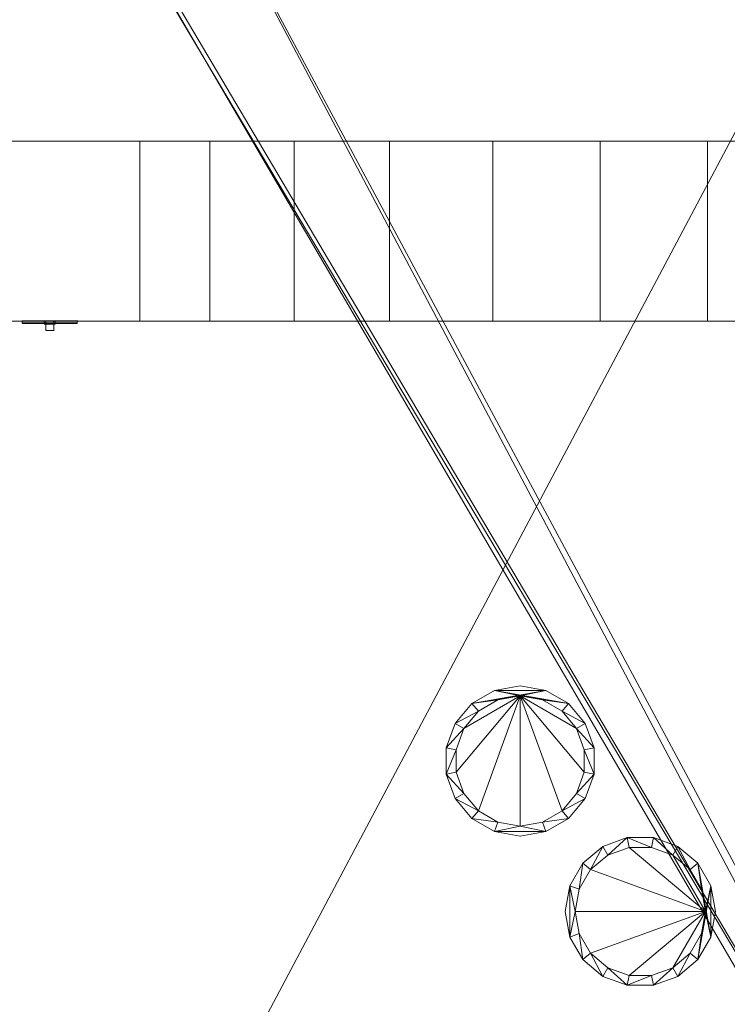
# Model space of a CAD drawing. Header units: inches. Extents: x -263 to 528, y -1 to 602.
# Tile 564 of 656: x 256 to 291, y 45 to 95. Entities that reach past the tile are written whole.
import ezdxf

# ---------------------------------------------------------------- set-up
doc = ezdxf.new("R2010")
doc.units = ezdxf.units.IN
doc.header["$MEASUREMENT"] = 0
for name, color, linetype in [('New_Twindo - Lighting', 7, 'Continuous'), ('Twindo - Electrical', 7, 'Continuous'), ('Twindo - Slabs', 7, 'Continuous'), ('Twindo - Walls', 7, 'Continuous')]:
    doc.layers.add(name, color=color, linetype=linetype)
doc.layers.add('New_Twindo - Lighting_Pen_No__10', color=1, linetype='Continuous', lineweight=18)

# ---------------------------------------------------------------- blocks, each defined once
blk = doc.blocks.new('Slab_D0BD3B49-249D-4DA8-80D4-D821BCE50D6B', base_point=(-249.5, 387))
at = {"layer": 'Twindo - Slabs', "lineweight": 0}
mesh = blk.add_polyface(dxfattribs=at)
corners = [(-192, 387), (-249.5, 387), (-249.5, 387, -6), (-192, 387, -6), (-89.75, 579.5), (-249.5, 579.5), (-192, 134.5), (-132, 134.5), (-132, 124.5), (10, 124.5), (10, 13.75), (161.5, 13.75), (161.5, 6.5), (252, 6.5), (252, 14), (415.5, 14), (415.5, 322.5), (222.5, 322.5), (222.5, 357.5), (-4, 357.5), (-4, 413), (101.5, 413), (101.5, 553.5), (-89.75, 553.5), (-249.5, 579.5, -6), (-192, 134.5, -6), (-89.75, 579.5, -6), (-89.75, 553.5, -6), (101.5, 553.5, -6), (101.5, 413, -6), (-4, 413, -6), (-4, 357.5, -6), (222.5, 357.5, -6), (222.5, 322.5, -6), (415.5, 322.5, -6), (415.5, 14, -6), (252, 14, -6), (252, 6.5, -6), (161.5, 6.5, -6), (161.5, 13.75, -6), (10, 13.75, -6), (10, 124.5, -6), (-132, 124.5, -6), (-132, 134.5, -6)]
mesh.append_faces([[corners[k] for k in face] for face in [(0, 1, 2, 3), (1, 5, 24, 2), (6, 0, 3, 25), (5, 4, 26, 24), (7, 6, 25, 43), (8, 7, 43, 42), (9, 8, 42, 41), (10, 9, 41, 40), (11, 10, 40, 39), (12, 11, 39, 38), (13, 12, 38, 37), (14, 13, 37, 36), (15, 14, 36, 35), (16, 15, 35, 34), (17, 16, 34, 33), (18, 17, 33, 32), (19, 18, 32, 31), (20, 19, 31, 30), (21, 20, 30, 29), (22, 21, 29, 28), (23, 22, 28, 27), (4, 23, 27, 26)]], dxfattribs={"color": 254})
mesh.append_faces([[corners[k] for k in face] for face in [(22, 20, 21), (16, 14, 15)]], dxfattribs={"vtx0": -1, "color": 254})
mesh.append_faces([[corners[k] for k in face] for face in [(28, 30, 27), (34, 36, 33)]], dxfattribs={"vtx0": -1, "vtx1": -1, "color": 254})
mesh.append_faces([[corners[k] for k in face] for face in [(4, 0, 7), (19, 23, 8), (19, 9, 11), (43, 3, 26), (42, 27, 31), (39, 41, 31)]], dxfattribs={"vtx0": -1, "vtx1": -1, "vtx2": -1, "color": 254})
mesh.append_faces([[corners[k] for k in face] for face in [(23, 7, 8), (19, 8, 9), (17, 11, 12), (17, 12, 13), (17, 13, 14), (3, 24, 26), (43, 26, 27), (39, 31, 32), (39, 32, 33)]], dxfattribs={"vtx0": -1, "vtx2": -1, "color": 254})
mesh.append_faces([[corners[k] for k in face] for face in [(29, 30, 28), (35, 36, 34)]], dxfattribs={"vtx1": -1, "color": 254})
mesh.append_faces([[corners[k] for k in face] for face in [(4, 5, 0), (23, 4, 7), (19, 20, 23), (22, 23, 20), (18, 19, 11), (17, 18, 11), (16, 17, 14), (42, 43, 27), (30, 31, 27), (41, 42, 31), (38, 39, 33), (37, 38, 33), (36, 37, 33)]], dxfattribs={"vtx1": -1, "vtx2": -1, "color": 254})
mesh.append_faces([[corners[k] for k in face] for face in [(5, 1, 0), (0, 6, 7), (9, 10, 11), (3, 2, 24), (43, 25, 3), (39, 40, 41)]], dxfattribs={"vtx2": -1, "color": 254})
blk = doc.blocks.new('Slab_C16FED3F-F51D-4887-95C2-45D370958F54', base_point=(-255.75, 595))
at = {"layer": 'Twindo - Slabs', "lineweight": 0}
mesh = blk.add_polyface(dxfattribs=at)
corners = [(95.5, 568, 128), (95.5, 570, 128), (-75.75, 570, 128), (-75.75, 595, 128), (-255.75, 595, 128), (-255.75, 379, 128), (-198, 379, 128), (-198, 134.5, 128), (-136, 134.5, 128), (-136, 110.5, 128), (6.5, 110.5, 128), (6.5, 6.5, 128), (315.5, 6.5, 128), (315.5, 8, 128), (378.5, 8, 128), (378.5, 6.5, 128), (523, 6.5, 128), (523, 132.25, 128), (421.5, 132.25, 128), (421.5, 333, 128), (239, 333, 128), (239, 391.501, 128), (240, 391.501, 128), (240, 457, 128), (237, 457, 128), (237, 568, 128), (201, 127.5, 128), (201, 128.125, 128), (244.5, 128.125, 128), (244.5, 127.5, 128), (244.5, 15, 128), (161.5, 15, 128), (161.5, 146.5, 128), (200.935, 146.5, 128), (200.997, 146.5, 128), (200.997, 128.5, 128), (95.5, 568, 101), (95.5, 570, 101), (-75.75, 570, 101), (-75.75, 595, 101), (-255.75, 595, 101), (-255.75, 379, 101), (-198, 379, 101), (-198, 134.5, 101), (-136, 134.5, 101), (-136, 110.5, 101), (6.5, 110.5, 101), (6.5, 6.5, 101), (315.5, 6.5, 101), (315.5, 8, 101), (378.5, 8, 101), (378.5, 6.5, 101), (523, 6.5, 101), (523, 132.25, 101), (421.5, 132.25, 101), (421.5, 333, 101), (239, 333, 101), (239, 391.501, 101), (240, 391.501, 101), (240, 457, 101), (237, 457, 101), (237, 568, 101), (201, 127.5, 120), (201, 128, 120), (201, 128.125, 120), (244.5, 128.125, 120), (244.5, 128, 120), (244.5, 127.5, 120), (244.5, 127.5, 101), (244.5, 15, 101), (161.5, 15, 101), (161.5, 146.5, 101), (200.935, 146.5, 101), (200.997, 146.5, 101), (200.997, 128.5, 114.5), (201, 127.5, 101)]
mesh.append_faces([[corners[k] for k in face] for face in [(36, 37, 1, 0), (37, 38, 2, 1), (38, 39, 3, 2), (39, 40, 4, 3), (40, 41, 5, 4), (41, 42, 6, 5), (42, 43, 7, 6), (43, 44, 8, 7), (44, 45, 9, 8), (45, 46, 10, 9), (46, 47, 11, 10), (47, 48, 12, 11), (48, 49, 13, 12), (49, 50, 14, 13), (50, 51, 15, 14), (51, 52, 16, 15), (52, 53, 17, 16), (53, 54, 18, 17), (54, 55, 19, 18), (55, 56, 20, 19), (56, 57, 21, 20), (57, 58, 22, 21), (58, 59, 23, 22), (59, 60, 24, 23), (60, 61, 25, 24), (61, 36, 0, 25), (28, 27, 64, 65), (69, 70, 31, 30), (70, 71, 32, 31), (33, 32, 71, 72), (33, 72, 73, 34), (34, 73, 74, 35), (62, 67, 66, 63), (65, 64, 63, 66), (67, 62, 75, 68), (72, 74, 73)]], dxfattribs={"color": 254})
mesh.append_faces([[corners[k] for k in face] for face in [(23, 21, 22), (27, 63, 64), (29, 66, 67), (29, 69, 30), (75, 74, 72), (52, 54, 53)]], dxfattribs={"vtx0": -1, "color": 254})
mesh.append_faces([[corners[k] for k in face] for face in [(16, 18, 15), (59, 57, 60)]], dxfattribs={"vtx0": -1, "vtx1": -1, "color": 254})
mesh.append_faces([[corners[k] for k in face] for face in [(3, 6, 8), (31, 0, 11), (0, 32, 34), (24, 34, 27), (20, 24, 27), (28, 30, 12), (20, 28, 13), (75, 26, 74), (44, 42, 39), (47, 36, 70), (75, 60, 56), (49, 68, 56)]], dxfattribs={"vtx0": -1, "vtx1": -1, "vtx2": -1, "color": 254})
mesh.append_faces([[corners[k] for k in face] for face in [(2, 8, 9), (2, 9, 10), (0, 10, 11), (20, 27, 28), (30, 11, 12), (28, 12, 13), (20, 13, 14), (18, 14, 15), (42, 40, 39), (44, 39, 38), (46, 38, 37), (46, 37, 36), (72, 36, 61), (75, 61, 60), (47, 70, 69), (49, 69, 68), (50, 56, 55), (50, 55, 54)]], dxfattribs={"vtx0": -1, "vtx2": -1, "color": 254})
mesh.append_faces([[corners[k] for k in face] for face in [(17, 18, 16), (58, 57, 59)]], dxfattribs={"vtx1": -1, "color": 254})
mesh.append_faces([[corners[k] for k in face] for face in [(3, 4, 6), (2, 3, 8), (1, 2, 10), (0, 1, 10), (31, 32, 0), (25, 0, 34), (24, 25, 34), (20, 21, 24), (23, 24, 21), (30, 31, 11), (19, 20, 14), (18, 19, 14), (45, 44, 38), (46, 45, 38), (47, 46, 36), (71, 70, 36), (72, 71, 36), (75, 72, 61), (57, 56, 60), (68, 75, 56), (48, 47, 69), (49, 48, 69), (50, 49, 56), (51, 50, 54), (52, 51, 54)]], dxfattribs={"vtx1": -1, "vtx2": -1, "color": 254})
mesh.append_faces([[corners[k] for k in face] for face in [(4, 5, 6), (6, 7, 8), (26, 35, 74), (42, 41, 40), (44, 43, 42)]], dxfattribs={"vtx2": -1, "color": 254})
mesh.append_faces([[corners[k] for k in face] for face in [(27, 26, 62, 63), (29, 28, 65, 66), (29, 67, 68, 69)]], dxfattribs={"vtx3": -1, "color": 254})
blk = doc.blocks.new('Wall_E178CBB0-9265-468C-8EF9-B6E53CAB9FBE', base_point=(244.5, 88.5))
at = {"layer": 'Twindo - Walls', "lineweight": 0}
mesh = blk.add_polyface(dxfattribs=at)
corners = [(262, 88.5, 222), (262, 88.5, 128), (244.5, 88.5, 128), (244.5, 88.5, 248), (315.5, 88.5, 248), (315.5, 88.5, 128), (308, 88.5, 128), (308, 88.5, 222), (304.509, 88.5, 226.101), (300.299, 88.5, 229.459), (295.524, 88.5, 231.95), (290.361, 88.5, 233.483), (285, 88.5, 234), (279.639, 88.5, 233.483), (274.476, 88.5, 231.95), (269.701, 88.5, 229.459), (265.491, 88.5, 226.101), (262, 79.5, 222), (262, 79.5, 128), (244.5, 79.5, 128), (244.5, 79.5, 248), (315.5, 79.5, 248), (315.5, 79.5, 128), (308, 79.5, 128), (308, 79.5, 222), (304.509, 79.5, 226.101), (300.299, 79.5, 229.459), (295.524, 79.5, 231.95), (290.361, 79.5, 233.483), (285, 79.5, 234), (279.639, 79.5, 233.483), (274.476, 79.5, 231.95), (269.701, 79.5, 229.459), (265.491, 79.5, 226.101)]
mesh.append_faces([[corners[k] for k in face] for face in [(1, 0, 17, 18), (1, 18, 19, 2), (2, 19, 20, 3), (3, 20, 21, 4), (21, 22, 5, 4), (23, 6, 5, 22), (7, 6, 23, 24), (8, 7, 24, 25), (9, 8, 25, 26), (10, 9, 26, 27), (11, 10, 27, 28), (12, 11, 28, 29), (13, 12, 29, 30), (14, 13, 30, 31), (15, 14, 31, 32), (16, 15, 32, 33), (0, 16, 33, 17)]], dxfattribs={"color": 254})
mesh.append_faces([[corners[k] for k in face] for face in [(2, 0, 1), (22, 24, 23)]], dxfattribs={"vtx0": -1, "color": 254})
mesh.append_faces([[corners[k] for k in face] for face in [(5, 7, 4), (19, 17, 20)]], dxfattribs={"vtx0": -1, "vtx1": -1, "color": 254})
mesh.append_faces([[corners[k] for k in face] for face in [(12, 3, 4), (3, 12, 13), (3, 13, 14), (3, 14, 15), (3, 15, 16), (3, 16, 0), (29, 21, 20), (21, 29, 28), (21, 28, 27), (21, 27, 26), (21, 26, 25), (21, 25, 24)]], dxfattribs={"vtx0": -1, "vtx2": -1, "color": 254})
mesh.append_faces([[corners[k] for k in face] for face in [(6, 7, 5), (18, 17, 19)]], dxfattribs={"vtx1": -1, "color": 254})
mesh.append_faces([[corners[k] for k in face] for face in [(11, 12, 4), (10, 11, 4), (9, 10, 4), (8, 9, 4), (7, 8, 4), (2, 3, 0), (30, 29, 20), (31, 30, 20), (32, 31, 20), (33, 32, 20), (17, 33, 20), (22, 21, 24)]], dxfattribs={"vtx1": -1, "vtx2": -1, "color": 254})
blk = doc.blocks.new('Slab_A3746481-2909-4108-A365-6002FE2AB3C6', base_point=(95.5, 568))
at = {"layer": 'Twindo - Slabs', "lineweight": 0}
mesh = blk.add_polyface(dxfattribs=at)
corners = [(95.5, 568, 254), (95.5, 568, 248), (95.5, 395.501, 248), (95.5, 395.501, 254), (237, 568, 254), (237, 568, 248), (237, 457, 248), (240, 457, 248), (240, 391.501, 248), (239, 391.501, 248), (239, 192.5, 248), (421.5, 192.5, 248), (421.5, 132.25, 248), (523, 132.25, 248), (523, 6.5, 248), (378.5, 6.5, 248), (378.5, 8, 248), (315.5, 8, 248), (315.5, 6.5, 248), (150.5, 6.5, 248), (150.5, 197, 248), (155, 197, 248), (155, 397.501, 248), (113, 397.501, 248), (113, 395.501, 248), (201, 383.001, 248), (170, 383.001, 248), (170, 205.5, 248), (201, 205.5, 248), (378.6, 174.5, 248), (261.6, 174.5, 248), (261.6, 108.5, 248), (342.106, 108.5, 248), (378.6, 144.994, 248), (113, 395.501, 254), (113, 397.501, 254), (155, 397.501, 254), (155, 197, 254), (150.5, 197, 254), (150.5, 6.5, 254), (315.5, 6.5, 254), (315.5, 8, 254), (378.5, 8, 254), (378.5, 6.5, 254), (523, 6.5, 254), (523, 132.25, 254), (421.5, 132.25, 254), (421.5, 192.5, 254), (239, 192.5, 254), (239, 391.501, 254), (240, 391.501, 254), (240, 457, 254), (237, 457, 254), (170, 205.5, 254), (170, 383.001, 254), (201, 383.001, 254), (201, 205.5, 254), (261.6, 108.5, 254), (261.6, 174.5, 254), (378.6, 174.5, 254), (378.6, 144.994, 254), (342.106, 108.5, 254)]
mesh.append_faces([[corners[k] for k in face] for face in [(0, 1, 2, 3), (4, 5, 1, 0), (3, 2, 24, 34), (52, 6, 5, 4), (51, 7, 6, 52), (50, 8, 7, 51), (49, 9, 8, 50), (48, 10, 9, 49), (47, 11, 10, 48), (46, 12, 11, 47), (45, 13, 12, 46), (44, 14, 13, 45), (43, 15, 14, 44), (42, 16, 15, 43), (41, 17, 16, 42), (40, 18, 17, 41), (39, 19, 18, 40), (38, 20, 19, 39), (37, 21, 20, 38), (36, 22, 21, 37), (35, 23, 22, 36), (34, 24, 23, 35), (54, 26, 25, 55), (53, 27, 26, 54), (56, 28, 27, 53), (55, 25, 28, 56), (58, 30, 29, 59), (57, 31, 30, 58), (61, 32, 31, 57), (60, 33, 32, 61), (59, 29, 33, 60)]], dxfattribs={"color": 254})
mesh.append_faces([[corners[k] for k in face] for face in [(14, 12, 13), (51, 49, 50)]], dxfattribs={"vtx0": -1, "color": 254})
mesh.append_faces([[corners[k] for k in face] for face in [(7, 9, 6), (44, 46, 43)]], dxfattribs={"vtx0": -1, "vtx1": -1, "color": 254})
mesh.append_faces([[corners[k] for k in face] for face in [(19, 21, 27), (26, 22, 1), (28, 6, 10), (19, 28, 10), (19, 10, 31), (15, 33, 12), (0, 36, 54), (53, 37, 39), (48, 52, 56), (48, 56, 39), (57, 48, 39), (46, 60, 43)]], dxfattribs={"vtx0": -1, "vtx1": -1, "vtx2": -1, "color": 254})
mesh.append_faces([[corners[k] for k in face] for face in [(23, 2, 1), (26, 21, 22), (19, 27, 28), (25, 1, 5), (28, 5, 6), (17, 31, 32), (16, 32, 33), (29, 10, 11), (33, 11, 12), (0, 34, 35), (0, 35, 36), (53, 36, 37), (0, 54, 55), (52, 55, 56), (57, 39, 40), (57, 40, 41), (61, 41, 42), (48, 58, 59), (60, 42, 43), (46, 59, 60)]], dxfattribs={"vtx0": -1, "vtx2": -1, "color": 254})
mesh.append_faces([[corners[k] for k in face] for face in [(8, 9, 7), (45, 46, 44)]], dxfattribs={"vtx1": -1, "color": 254})
mesh.append_faces([[corners[k] for k in face] for face in [(22, 23, 1), (26, 27, 21), (25, 26, 1), (28, 25, 5), (9, 10, 6), (30, 31, 10), (18, 19, 31), (17, 18, 31), (16, 17, 32), (15, 16, 33), (29, 30, 10), (33, 29, 11), (14, 15, 12), (53, 54, 36), (56, 53, 39), (4, 0, 55), (52, 4, 55), (48, 49, 52), (51, 52, 49), (57, 58, 48), (61, 57, 41), (60, 61, 42), (47, 48, 59), (46, 47, 59)]], dxfattribs={"vtx1": -1, "vtx2": -1, "color": 254})
mesh.append_faces([[corners[k] for k in face] for face in [(23, 24, 2), (19, 20, 21), (0, 3, 34), (37, 38, 39)]], dxfattribs={"vtx2": -1, "color": 254})
blk = doc.blocks.new('Object_8092FA4E-132A-4B67-A4AA-1FC8E85D5978')
at = {"layer": 'Twindo - Electrical', "lineweight": 0}
mesh = blk.add_polyface(dxfattribs=at)
corners = [(258.844, 79.396, 176.328), (256.157, 79.391, 176.328), (256.157, 79.391, 171.672), (258.844, 79.396, 171.672), (257.776, 79.394, 173.331), (257.225, 79.393, 173.331), (257.225, 79.393, 174.669), (257.776, 79.394, 174.669), (258.853, 79.397, 171.663), (258.853, 79.397, 176.337), (256.148, 79.392, 171.663), (256.148, 79.392, 176.337), (257.776, 79.532, 173.331), (257.776, 79.532, 174.669), (257.224, 79.531, 174.669), (257.224, 79.531, 173.331), (258.868, 79.406, 171.648), (258.868, 79.406, 176.352), (256.132, 79.401, 171.648), (256.132, 79.401, 176.352), (258.878, 79.534, 176.362), (258.878, 79.534, 171.638), (256.122, 79.528, 171.638), (256.122, 79.528, 176.362), (258.877, 79.422, 171.639), (258.877, 79.422, 176.361), (256.123, 79.416, 171.639), (256.123, 79.416, 176.361), (256.122, 79.425, 176.362), (258.878, 79.431, 176.362), (256.122, 79.425, 171.638), (258.878, 79.431, 171.638)]
mesh.append_faces([[corners[k] for k in face] for face in [(8, 9, 0, 3), (10, 8, 3, 2), (11, 10, 2, 1), (9, 11, 1, 0), (12, 4, 7, 13), (13, 7, 6, 14), (14, 6, 5, 15), (15, 5, 4, 12), (16, 17, 9, 8), (18, 16, 8, 10), (19, 18, 10, 11), (17, 19, 11, 9), (24, 25, 17, 16), (26, 24, 16, 18), (27, 26, 18, 19), (25, 27, 19, 17), (20, 23, 28, 29), (23, 22, 30, 28), (22, 21, 31, 30), (21, 20, 29, 31), (31, 29, 25, 24), (30, 31, 24, 26), (28, 30, 26, 27), (29, 28, 27, 25)]], dxfattribs={"color": 7})
mesh.append_faces([[corners[k] for k in face] for face in [(3, 4, 2), (2, 5, 1), (22, 15, 21), (21, 12, 20)]], dxfattribs={"vtx0": -1, "vtx1": -1, "color": 7})
mesh.append_faces([[corners[k] for k in face] for face in [(6, 0, 1), (0, 7, 4), (2, 4, 5), (13, 23, 20), (23, 14, 15), (21, 15, 12)]], dxfattribs={"vtx0": -1, "vtx2": -1, "color": 7})
mesh.append_faces([[corners[k] for k in face] for face in [(6, 7, 0), (5, 6, 1), (3, 0, 4), (13, 14, 23), (12, 13, 20), (22, 23, 15)]], dxfattribs={"vtx1": -1, "vtx2": -1, "color": 7})
mesh = blk.add_polyface(dxfattribs=at)
corners = [(257.697, 79.532, 173.409), (257.303, 79.531, 173.409), (257.303, 79.531, 174.591), (257.697, 79.532, 174.591), (257.303, 79.427, 174.591), (257.697, 79.428, 174.591), (257.303, 79.427, 174.472), (257.697, 79.428, 174.472), (257.304, 79.034, 174.472), (257.698, 79.035, 174.472), (257.304, 79.034, 174.157), (257.698, 79.035, 174.157), (257.303, 79.427, 174.157), (257.697, 79.428, 174.157), (257.303, 79.427, 173.409), (257.697, 79.428, 173.409), (257.776, 79.532, 173.331), (257.776, 79.355, 173.331), (257.225, 79.354, 173.331), (257.224, 79.531, 173.331), (257.225, 79.354, 174.669), (257.224, 79.531, 174.669), (257.776, 79.355, 174.669), (257.776, 79.532, 174.669), (257.697, 79.532, 173.409), (257.697, 79.354, 173.409), (257.697, 79.354, 174.591), (257.697, 79.532, 174.591), (257.304, 79.354, 174.591), (257.303, 79.531, 174.591), (257.304, 79.354, 173.409), (257.303, 79.531, 173.409)]
mesh.append_faces([[corners[k] for k in face] for face in [(0, 1, 2, 3), (3, 2, 4, 5), (5, 4, 6, 7), (7, 6, 8, 9), (9, 8, 10, 11), (11, 10, 12, 13), (13, 12, 14, 15), (15, 14, 1, 0), (16, 17, 18, 19), (19, 18, 20, 21), (21, 20, 22, 23), (23, 22, 17, 16), (24, 25, 26, 27), (27, 26, 28, 29), (29, 28, 30, 31), (31, 30, 25, 24)]], dxfattribs={"color": 7})
mesh.append_faces([[corners[k] for k in face] for face in [(0, 13, 15)]], dxfattribs={"vtx0": -1, "color": 7})
mesh.append_faces([[corners[k] for k in face] for face in [(1, 12, 2), (19, 31, 16), (16, 24, 23), (17, 25, 18), (18, 30, 20)]], dxfattribs={"vtx0": -1, "vtx1": -1, "color": 7})
mesh.append_faces([[corners[k] for k in face] for face in [(3, 7, 13), (12, 6, 2)]], dxfattribs={"vtx0": -1, "vtx1": -1, "vtx2": -1, "color": 7})
mesh.append_faces([[corners[k] for k in face] for face in [(7, 11, 13), (27, 21, 23), (21, 29, 31), (16, 31, 24), (28, 22, 20), (22, 26, 25), (18, 25, 30)]], dxfattribs={"vtx0": -1, "vtx2": -1, "color": 7})
mesh.append_faces([[corners[k] for k in face] for face in [(14, 12, 1)]], dxfattribs={"vtx1": -1, "color": 7})
mesh.append_faces([[corners[k] for k in face] for face in [(0, 3, 13), (12, 10, 6), (27, 29, 21), (24, 27, 23), (19, 21, 31), (28, 26, 22), (30, 28, 20), (17, 22, 25)]], dxfattribs={"vtx1": -1, "vtx2": -1, "color": 7})
mesh.append_faces([[corners[k] for k in face] for face in [(3, 5, 7), (7, 9, 11), (6, 4, 2), (10, 8, 6)]], dxfattribs={"vtx2": -1, "color": 7})
blk = doc.blocks.new('Lamp_58E614F1-6503-4FF4-8973-E97C4374DB20')
at = {"layer": 'New_Twindo - Lighting', "lineweight": 0}
mesh = blk.add_polyface(dxfattribs=at)
corners = [(280.999, 61.27, 247.5), (279.717, 61.044, 247.5), (279.717, 61.044, 248), (280.999, 61.27, 248), (278.589, 60.393, 247.5), (278.589, 60.393, 248), (277.752, 59.395, 247.5), (277.752, 59.395, 248), (277.306, 58.171, 247.5), (277.306, 58.171, 248), (277.306, 56.869, 247.5), (277.306, 56.869, 248), (277.752, 55.645, 247.5), (277.752, 55.645, 248), (278.589, 54.648, 247.5), (278.589, 54.648, 248), (279.717, 53.996, 247.5), (279.717, 53.996, 248), (280.999, 53.77, 247.5), (280.999, 53.77, 248), (282.282, 53.996, 247.5), (282.282, 53.996, 248), (283.41, 54.648, 247.5), (283.41, 54.648, 248), (284.247, 55.645, 247.5), (284.247, 55.645, 248), (284.692, 56.869, 247.5), (284.692, 56.869, 248), (284.692, 58.171, 247.5), (284.692, 58.171, 248), (284.247, 59.395, 247.5), (284.247, 59.395, 248), (283.41, 60.393, 247.5), (283.41, 60.393, 248), (282.282, 61.044, 247.5), (282.282, 61.044, 248), (280.999, 60.77, 247.5), (282.111, 60.574, 247.5), (282.111, 60.574, 248), (280.999, 60.77, 248), (283.088, 60.01, 247.5), (283.088, 60.01, 248), (283.814, 59.145, 247.5), (283.814, 59.145, 248), (284.2, 58.085, 247.5), (284.2, 58.085, 248), (284.2, 56.956, 247.5), (284.2, 56.956, 248), (283.814, 55.895, 247.5), (283.814, 55.895, 248), (283.088, 55.031, 247.5), (283.088, 55.031, 248), (282.111, 54.466, 247.5), (282.111, 54.466, 248), (280.999, 54.27, 247.5), (280.999, 54.27, 248), (279.888, 54.466, 247.5), (279.888, 54.466, 248), (278.91, 55.031, 247.5), (278.91, 55.031, 248), (278.185, 55.895, 247.5), (278.185, 55.895, 248), (277.798, 56.956, 247.5), (277.798, 56.956, 248), (277.798, 58.085, 247.5), (277.798, 58.085, 248), (278.185, 59.145, 247.5), (278.185, 59.145, 248), (278.91, 60.01, 247.5), (278.91, 60.01, 248), (279.888, 60.574, 247.5), (279.888, 60.574, 248)]
mesh.append_faces([[corners[k] for k in face] for face in [(0, 1, 2, 3), (1, 4, 5, 2), (4, 6, 7, 5), (6, 8, 9, 7), (8, 10, 11, 9), (10, 12, 13, 11), (12, 14, 15, 13), (14, 16, 17, 15), (16, 18, 19, 17), (18, 20, 21, 19), (20, 22, 23, 21), (22, 24, 25, 23), (24, 26, 27, 25), (26, 28, 29, 27), (28, 30, 31, 29), (30, 32, 33, 31), (32, 34, 35, 33), (34, 0, 3, 35), (36, 37, 38, 39), (37, 40, 41, 38), (40, 42, 43, 41), (42, 44, 45, 43), (44, 46, 47, 45), (46, 48, 49, 47), (48, 50, 51, 49), (50, 52, 53, 51), (52, 54, 55, 53), (54, 56, 57, 55), (56, 58, 59, 57), (58, 60, 61, 59), (60, 62, 63, 61), (62, 64, 65, 63), (64, 66, 67, 65), (66, 68, 69, 67), (68, 70, 71, 69), (70, 36, 39, 71)]], dxfattribs={"color": 9})
mesh.append_faces([[corners[k] for k in face] for face in [(20, 16, 54), (34, 36, 4), (17, 21, 55), (2, 39, 33)]], dxfattribs={"vtx0": -1, "vtx1": -1, "vtx2": -1, "color": 9})
mesh.append_faces([[corners[k] for k in face] for face in [(20, 54, 52), (56, 16, 14), (22, 52, 50), (58, 14, 12), (24, 50, 48), (60, 12, 10), (26, 48, 46), (26, 46, 44), (64, 10, 8), (28, 44, 42), (66, 8, 6), (30, 42, 40), (68, 6, 4), (32, 40, 37), (32, 37, 36), (34, 4, 1), (17, 55, 57), (53, 21, 23), (15, 57, 59), (51, 23, 25), (13, 59, 61), (49, 25, 27), (11, 61, 63), (11, 63, 65), (45, 27, 29), (9, 65, 67), (43, 29, 31), (7, 67, 69), (41, 31, 33), (5, 69, 71), (5, 71, 39), (2, 33, 35)]], dxfattribs={"vtx0": -1, "vtx2": -1, "color": 9})
mesh.append_faces([[corners[k] for k in face] for face in [(0, 34, 1), (3, 2, 35)]], dxfattribs={"vtx1": -1, "color": 9})
mesh.append_faces([[corners[k] for k in face] for face in [(56, 54, 16), (22, 20, 52), (58, 56, 14), (24, 22, 50), (60, 58, 12), (26, 24, 48), (62, 60, 10), (64, 62, 10), (28, 26, 44), (66, 64, 8), (30, 28, 42), (68, 66, 6), (32, 30, 40), (70, 68, 4), (36, 70, 4), (34, 32, 36), (53, 55, 21), (15, 17, 57), (51, 53, 23), (13, 15, 59), (49, 51, 25), (11, 13, 61), (47, 49, 27), (45, 47, 27), (9, 11, 65), (43, 45, 29), (7, 9, 67), (41, 43, 31), (5, 7, 69), (38, 41, 33), (39, 38, 33), (2, 5, 39)]], dxfattribs={"vtx1": -1, "vtx2": -1, "color": 9})
mesh.append_faces([[corners[k] for k in face] for face in [(20, 18, 16), (17, 19, 21)]], dxfattribs={"vtx2": -1, "color": 9})
mesh = blk.add_polyface(dxfattribs=at)
corners = [(280.999, 60.77, 247.554), (282.111, 60.574, 247.554), (283.088, 60.01, 247.554), (283.814, 59.145, 247.554), (284.2, 58.085, 247.554), (284.2, 56.956, 247.554), (283.814, 55.895, 247.554), (283.088, 55.031, 247.554), (282.111, 54.466, 247.554), (280.999, 54.27, 247.554), (279.888, 54.466, 247.554), (278.91, 55.031, 247.554), (278.185, 55.895, 247.554), (277.798, 56.956, 247.554), (277.798, 58.085, 247.554), (278.185, 59.145, 247.554), (278.91, 60.01, 247.554), (279.888, 60.574, 247.554)]
mesh.append_faces([[corners[k] for k in face] for face in [(0, 15, 16, 17)]], dxfattribs={"vtx0": -1, "color": 7})
mesh.append_faces([[corners[k] for k in face] for face in [(0, 3, 4, 5), (0, 5, 6, 7), (0, 7, 8, 9), (0, 9, 10, 11), (0, 11, 12, 13), (0, 13, 14, 15)]], dxfattribs={"vtx0": -1, "vtx3": -1, "color": 7})
mesh.append_faces([[corners[k] for k in face] for face in [(0, 1, 2, 3)]], dxfattribs={"vtx3": -1, "color": 7})
blk = doc.blocks.new('Lamp_58D1C068-BE67-4AE0-A5F4-DE846093DA8C')
at = {"layer": 'New_Twindo - Lighting', "lineweight": 0}
mesh = blk.add_polyface(dxfattribs=at)
corners = [(290.75, 50, 100.5), (290.524, 51.283, 100.5), (290.524, 51.283, 101), (290.75, 50, 101), (289.873, 52.41, 100.5), (289.873, 52.41, 101), (288.875, 53.248, 100.5), (288.875, 53.248, 101), (287.651, 53.693, 100.5), (287.651, 53.693, 101), (286.349, 53.693, 100.5), (286.349, 53.693, 101), (285.125, 53.248, 100.5), (285.125, 53.248, 101), (284.127, 52.41, 100.5), (284.127, 52.41, 101), (283.476, 51.283, 100.5), (283.476, 51.283, 101), (283.25, 50, 100.5), (283.25, 50, 101), (283.476, 48.717, 100.5), (283.476, 48.717, 101), (284.127, 47.59, 100.5), (284.127, 47.59, 101), (285.125, 46.752, 100.5), (285.125, 46.752, 101), (286.349, 46.307, 100.5), (286.349, 46.307, 101), (287.651, 46.307, 100.5), (287.651, 46.307, 101), (288.875, 46.752, 100.5), (288.875, 46.752, 101), (289.873, 47.59, 100.5), (289.873, 47.59, 101), (290.524, 48.717, 100.5), (290.524, 48.717, 101), (290.25, 50, 100.5), (290.054, 48.888, 100.5), (290.054, 48.888, 101), (290.25, 50, 101), (289.49, 47.911, 100.5), (289.49, 47.911, 101), (288.625, 47.185, 100.5), (288.625, 47.185, 101), (287.564, 46.799, 100.5), (287.564, 46.799, 101), (286.436, 46.799, 100.5), (286.436, 46.799, 101), (285.375, 47.185, 100.5), (285.375, 47.185, 101), (284.51, 47.911, 100.5), (284.51, 47.911, 101), (283.946, 48.888, 100.5), (283.946, 48.888, 101), (283.75, 50, 100.5), (283.75, 50, 101), (283.946, 51.112, 100.5), (283.946, 51.112, 101), (284.51, 52.089, 100.5), (284.51, 52.089, 101), (285.375, 52.815, 100.5), (285.375, 52.815, 101), (286.436, 53.201, 100.5), (286.436, 53.201, 101), (287.564, 53.201, 100.5), (287.564, 53.201, 101), (288.625, 52.815, 100.5), (288.625, 52.815, 101), (289.49, 52.089, 100.5), (289.49, 52.089, 101), (290.054, 51.112, 100.5), (290.054, 51.112, 101)]
mesh.append_faces([[corners[k] for k in face] for face in [(0, 1, 2, 3), (1, 4, 5, 2), (4, 6, 7, 5), (6, 8, 9, 7), (8, 10, 11, 9), (10, 12, 13, 11), (12, 14, 15, 13), (14, 16, 17, 15), (16, 18, 19, 17), (18, 20, 21, 19), (20, 22, 23, 21), (22, 24, 25, 23), (24, 26, 27, 25), (26, 28, 29, 27), (28, 30, 31, 29), (30, 32, 33, 31), (32, 34, 35, 33), (34, 0, 3, 35), (36, 37, 38, 39), (37, 40, 41, 38), (40, 42, 43, 41), (42, 44, 45, 43), (44, 46, 47, 45), (46, 48, 49, 47), (48, 50, 51, 49), (50, 52, 53, 51), (52, 54, 55, 53), (54, 56, 57, 55), (56, 58, 59, 57), (58, 60, 61, 59), (60, 62, 63, 61), (62, 64, 65, 63), (64, 66, 67, 65), (66, 68, 69, 67), (68, 70, 71, 69), (70, 36, 39, 71)]], dxfattribs={"color": 9})
mesh.append_faces([[corners[k] for k in face] for face in [(20, 16, 54), (34, 36, 4), (17, 21, 55), (2, 39, 33)]], dxfattribs={"vtx0": -1, "vtx1": -1, "vtx2": -1, "color": 9})
mesh.append_faces([[corners[k] for k in face] for face in [(20, 54, 52), (56, 16, 14), (22, 52, 50), (58, 14, 12), (24, 50, 48), (60, 12, 10), (26, 48, 46), (26, 46, 44), (64, 10, 8), (28, 44, 42), (66, 8, 6), (30, 42, 40), (68, 6, 4), (32, 40, 37), (32, 37, 36), (34, 4, 1), (17, 55, 57), (53, 21, 23), (15, 57, 59), (51, 23, 25), (13, 59, 61), (49, 25, 27), (11, 61, 63), (11, 63, 65), (45, 27, 29), (9, 65, 67), (43, 29, 31), (7, 67, 69), (41, 31, 33), (5, 69, 71), (5, 71, 39), (2, 33, 35)]], dxfattribs={"vtx0": -1, "vtx2": -1, "color": 9})
mesh.append_faces([[corners[k] for k in face] for face in [(0, 34, 1), (3, 2, 35)]], dxfattribs={"vtx1": -1, "color": 9})
mesh.append_faces([[corners[k] for k in face] for face in [(56, 54, 16), (22, 20, 52), (58, 56, 14), (24, 22, 50), (60, 58, 12), (26, 24, 48), (62, 60, 10), (64, 62, 10), (28, 26, 44), (66, 64, 8), (30, 28, 42), (68, 66, 6), (32, 30, 40), (70, 68, 4), (36, 70, 4), (34, 32, 36), (53, 55, 21), (15, 17, 57), (51, 53, 23), (13, 15, 59), (49, 51, 25), (11, 13, 61), (47, 49, 27), (45, 47, 27), (9, 11, 65), (43, 45, 29), (7, 9, 67), (41, 43, 31), (5, 7, 69), (38, 41, 33), (39, 38, 33), (2, 5, 39)]], dxfattribs={"vtx1": -1, "vtx2": -1, "color": 9})
mesh.append_faces([[corners[k] for k in face] for face in [(20, 18, 16), (17, 19, 21)]], dxfattribs={"vtx2": -1, "color": 9})
mesh = blk.add_polyface(dxfattribs=at)
corners = [(290.25, 50, 100.554), (290.054, 48.888, 100.554), (289.49, 47.911, 100.554), (288.625, 47.185, 100.554), (287.564, 46.799, 100.554), (286.436, 46.799, 100.554), (285.375, 47.185, 100.554), (284.51, 47.911, 100.554), (283.946, 48.888, 100.554), (283.75, 50, 100.554), (283.946, 51.112, 100.554), (284.51, 52.089, 100.554), (285.375, 52.815, 100.554), (286.436, 53.201, 100.554), (287.564, 53.201, 100.554), (288.625, 52.815, 100.554), (289.49, 52.089, 100.554), (290.054, 51.112, 100.554)]
mesh.append_faces([[corners[k] for k in face] for face in [(0, 15, 16, 17)]], dxfattribs={"vtx0": -1, "color": 7})
mesh.append_faces([[corners[k] for k in face] for face in [(0, 3, 4, 5), (0, 5, 6, 7), (0, 7, 8, 9), (0, 9, 10, 11), (0, 11, 12, 13), (0, 13, 14, 15)]], dxfattribs={"vtx0": -1, "vtx3": -1, "color": 7})
mesh.append_faces([[corners[k] for k in face] for face in [(0, 1, 2, 3)]], dxfattribs={"vtx3": -1, "color": 7})

msp = doc.modelspace()

# ---------------------------------------------------------------- block references
at = {"layer": 'New_Twindo - Lighting_Pen_No__10', "color": 1, "linetype": 'Continuous', "lineweight": 18}
for name in ['Lamp_58E614F1-6503-4FF4-8973-E97C4374DB20', 'Lamp_58D1C068-BE67-4AE0-A5F4-DE846093DA8C']:
    msp.add_blockref(name, (0, 0), dxfattribs=at)
at = {"layer": 'Twindo - Electrical', "color": 36, "linetype": 'Continuous', "lineweight": 18, "true_color": 0x783c00}
msp.add_blockref('Object_8092FA4E-132A-4B67-A4AA-1FC8E85D5978', (0, 0), dxfattribs=at)
at = {"layer": 'Twindo - Slabs', "color": 251, "linetype": 'Continuous', "lineweight": 18, "true_color": 0x4a4a4a}
for name, p in [('Slab_C16FED3F-F51D-4887-95C2-45D370958F54', (-255.75, 595)), ('Slab_D0BD3B49-249D-4DA8-80D4-D821BCE50D6B', (-249.5, 387)), ('Slab_A3746481-2909-4108-A365-6002FE2AB3C6', (95.5, 568))]:
    msp.add_blockref(name, p, dxfattribs=at)
at = {"layer": 'Twindo - Walls', "color": 251, "lineweight": 18, "true_color": 0x4a4a4a}
msp.add_blockref('Wall_E178CBB0-9265-468C-8EF9-B6E53CAB9FBE', (244.5, 88.5), dxfattribs=at)

doc.saveas('drawing.dxf')
